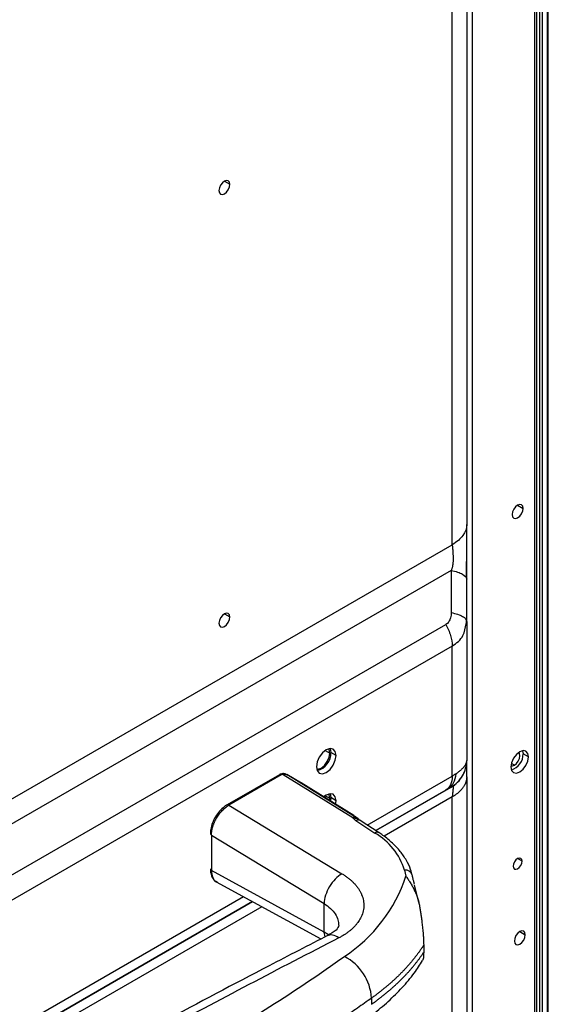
# Model space of a CAD drawing. Header units: millimetres. Extents: x 0 to 1118, y 0 to 864.
# Tile 395 of 397: x 1031 to 1040, y 745 to 761. Entities that reach past the tile are written whole.
import ezdxf

# ---------------------------------------------------------------- set-up
doc = ezdxf.new("R2010")
doc.units = ezdxf.units.MM

msp = doc.modelspace()

# ---------------------------------------------------------------- linework, layer by layer
at = {"color": 8, "linetype": 'Continuous', "lineweight": 25}
for p, q in [((1039.6939, 697.8962), (1039.6939, 783.7111)), ((1039.7717, 783.0473), (1039.7717, 697.903)), ((1039.8141, 783.0473), (1039.8141, 697.8842)), ((1039.8989, 697.8161), (1039.8989, 783.0962)), ((1034.663, 758.4406), (1034.7514, 758.3895)), ((1039.4171, 753.1817), (1039.5055, 753.1307)), ((1034.663, 751.4183), (1034.7514, 751.3673)), ((1036.2971, 749.2023), (1036.3705, 749.16)), ((1039.3651, 748.9628), (1039.316, 748.9911)), ((1036.9799, 747.9909), (1038.3563, 748.7855)), ((1038.2527, 748.5566), (1037.1171, 747.901)), ((1037.1172, 747.9009), (1038.3406, 748.6072)), ((1038.3406, 748.6073), (1038.3288, 748.6005)), ((1036.2971, 748.4674), (1036.3705, 748.4251)), ((1038.3563, 748.4471), (1037.2506, 747.8088)), ((1039.4878, 747.4047), (1039.4171, 747.4455)), ((1028.8396, 743.2916), (1034.9698, 746.8305)), ((1035.1202, 746.7482), (1028.9824, 743.2049)), ((1030.9033, 744.3138), (1035.1202, 746.7482)), ((1035.2707, 746.6659), (1030.7998, 744.0849)), ((1039.4524, 746.2615), (1039.5408, 746.2105)), ((1036.3485, 746.2064), (1036.2786, 746.2524)), ((1036.2949, 746.1762), (1036.2786, 746.2524))]:
    msp.add_line(p, q, dxfattribs=at)
at = {"color": 7, "linetype": 'Continuous', "lineweight": 25}
for p, q in [((1039.729, 697.9045), (1039.729, 783.7601)), ((1039.9136, 697.7782), (1039.9136, 783.1166)), ((1038.6785, 781.4452), (1038.6785, 695.2648)), ((1038.5906, 777.2766), (1038.5906, 752.8675)), ((1038.3563, 752.541), (1038.3563, 776.95)), ((1030.7998, 748.1787), (1038.3563, 752.541)), ((1038.3406, 752.1237), (1030.9033, 747.8302)), ((1038.3406, 752.1237), (1038.3406, 751.4391)), ((1038.5906, 751.2947), (1038.5906, 751.9793)), ((1004.2687, 731.6263), (1038.2527, 751.2449)), ((1038.5802, 751.2552), (1038.5906, 751.2947)), ((1038.5825, 751.3152), (1038.5906, 751.2947)), ((1038.587, 751.2548), (1038.5867, 751.3155)), ((1038.5906, 751.2947), (1038.5906, 749.0403)), ((1038.3563, 750.8964), (1004.3723, 731.2779)), ((1038.3563, 748.7855), (1038.3563, 750.8964)), ((1036.473, 749.1212), (1036.3882, 749.1702)), ((1039.4981, 749.1973), (1039.5065, 749.1465)), ((1039.5914, 749.0976), (1039.5065, 749.1465)), ((1038.5906, 749.0402), (1038.5906, 749.0403)), ((1035.5544, 748.8083), (1034.7052, 748.3181)), ((1035.5855, 748.8047), (1034.7363, 748.3145)), ((1035.614, 748.8133), (1036.7425, 748.1131)), ((1035.9152, 748.6692), (1035.672, 748.8097)), ((1036.7875, 748.1175), (1035.674, 748.8085)), ((1035.913, 748.6705), (1035.674, 748.8085)), ((1036.7613, 748.1435), (1035.9083, 748.6734)), ((1035.913, 748.6705), (1036.7605, 748.144)), ((1038.5906, 748.7737), (1038.5906, 730.4467)), ((1038.3054, 748.6008), (1038.2753, 748.5696)), ((1038.3406, 748.6073), (1038.3406, 748.6072)), ((1036.3672, 748.3883), (1036.3705, 748.4251)), ((1036.3882, 748.4353), (1036.3816, 748.3794)), ((1036.473, 748.3863), (1036.3882, 748.4353)), ((1036.4657, 748.3271), (1036.473, 748.3863)), ((1038.3563, 730.3746), (1038.3563, 748.4472)), ((1034.7363, 748.3145), (1036.5688, 747.2012)), ((1036.7949, 748.063), (1037.1025, 747.8614)), ((1036.8127, 748.1099), (1036.8081, 748.1074)), ((1036.8638, 748.0669), (1036.8563, 748.073)), ((1037.1713, 747.8654), (1036.8637, 748.067)), ((1034.4524, 747.8251), (1036.2786, 746.7156)), ((1034.4524, 747.8251), (1034.4524, 747.2514)), ((1036.2786, 746.2524), (1034.4524, 747.2514)), ((1037.5825, 747.2575), (1037.6056, 747.1618)), ((1034.5316, 747.0702), (1036.2286, 746.1418)), ((1037.8146, 746.7352), (1037.7462, 747.0187)), ((1036.2786, 746.2524), (1036.2786, 746.7156)), ((1037.8933, 746.0411), (1037.8933, 745.9244)), ((1037.0478, 745.1813), (1037.0478, 745.0815))]:
    msp.add_line(p, q, dxfattribs=at)
at = {"color": 7, "linetype": 'Continuous', "lineweight": 25, "flags": 128}
for points in [[(1034.7514, 758.3895), (1034.7447, 758.4247), (1034.7255, 758.4468), (1034.6969, 758.4523), (1034.663, 758.4406), (1034.6292, 758.4133), (1034.6005, 758.3746), (1034.5814, 758.3304), (1034.5746, 758.2875)], [(1034.5746, 758.2875), (1034.5814, 758.2523), (1034.6005, 758.2302), (1034.6292, 758.2247), (1034.663, 758.2364), (1034.6969, 758.2637), (1034.7255, 758.3024), (1034.7447, 758.3466), (1034.7514, 758.3895)], [(1039.5055, 753.1307), (1039.4987, 753.1658), (1039.4796, 753.1879), (1039.4509, 753.1935), (1039.4171, 753.1817), (1039.3832, 753.1544), (1039.3546, 753.1157), (1039.3354, 753.0716), (1039.3287, 753.0286)], [(1039.3287, 753.0286), (1039.3354, 752.9934), (1039.3546, 752.9714), (1039.3832, 752.9658), (1039.4171, 752.9776), (1039.4509, 753.0049), (1039.4796, 753.0435), (1039.4987, 753.0877), (1039.5055, 753.1307)], [(1034.7514, 751.3673), (1034.7447, 751.4024), (1034.7255, 751.4245), (1034.6969, 751.4301), (1034.663, 751.4183), (1034.6292, 751.391), (1034.6005, 751.3523), (1034.5814, 751.3082), (1034.5746, 751.2652)], [(1034.5746, 751.2652), (1034.5814, 751.23), (1034.6005, 751.208), (1034.6292, 751.2024), (1034.663, 751.2142), (1034.6969, 751.2415), (1034.7255, 751.2802), (1034.7447, 751.3243), (1034.7514, 751.3673)], [(1036.473, 749.1212), (1036.4609, 749.1845), (1036.4264, 749.2242), (1036.3748, 749.2342), (1036.3139, 749.2131), (1036.253, 749.1639), (1036.2014, 749.0943), (1036.1669, 749.0148), (1036.1548, 748.9375)], [(1036.1595, 748.896), (1036.1749, 748.8962), (1036.2291, 748.915), (1036.2832, 748.9587), (1036.3291, 749.0206), (1036.3597, 749.0913), (1036.3705, 749.16)], [(1036.3705, 749.16), (1036.3597, 749.2163), (1036.3522, 749.2298)], [(1036.3757, 749.2343), (1036.376, 749.2335), (1036.3882, 749.1702)], [(1039.5914, 749.0976), (1039.5806, 749.1538), (1039.5499, 749.1891), (1039.504, 749.198), (1039.4499, 749.1792), (1039.3958, 749.1355), (1039.3499, 749.0737), (1039.3193, 749.003), (1039.3085, 748.9343)], [(1039.3651, 748.9628), (1039.3989, 748.9901), (1039.4276, 749.0288), (1039.4467, 749.073), (1039.4535, 749.1159), (1039.4467, 749.1511), (1039.4337, 749.1688)], [(1036.1548, 748.9375), (1036.1669, 748.8742), (1036.2014, 748.8345), (1036.253, 748.8245), (1036.3139, 748.8456), (1036.3748, 748.8948), (1036.4264, 748.9644), (1036.4609, 749.0439), (1036.473, 749.1212)], [(1039.3085, 748.9343), (1039.3193, 748.878), (1039.3499, 748.8427), (1039.3958, 748.8338), (1039.4499, 748.8526), (1039.504, 748.8963), (1039.5499, 748.9582), (1039.5806, 749.0288), (1039.5914, 749.0976)], [(1039.3094, 748.9535), (1039.3313, 748.9511), (1039.3651, 748.9628)], [(1036.473, 748.3863), (1036.4609, 748.4496), (1036.4264, 748.4893), (1036.3748, 748.4993), (1036.3139, 748.4782), (1036.272, 748.4475)], [(1036.3705, 748.4251), (1036.3597, 748.4814), (1036.3522, 748.4949)], [(1036.3757, 748.4994), (1036.376, 748.4986), (1036.3882, 748.4353)], [(1039.4878, 747.4047), (1039.4824, 747.4328), (1039.4671, 747.4505), (1039.4441, 747.4549), (1039.4171, 747.4455), (1039.39, 747.4237), (1039.3671, 747.3927), (1039.3517, 747.3574), (1039.3464, 747.323)], [(1039.3464, 747.323), (1039.3517, 747.2949), (1039.3671, 747.2773), (1039.39, 747.2728), (1039.4171, 747.2822), (1039.4441, 747.304), (1039.4671, 747.335), (1039.4824, 747.3703), (1039.4878, 747.4047)], [(1039.5408, 746.2105), (1039.5341, 746.2457), (1039.5149, 746.2677), (1039.4862, 746.2733), (1039.4524, 746.2615), (1039.4186, 746.2342), (1039.3899, 746.1955), (1039.3708, 746.1514), (1039.364, 746.1084)], [(1039.364, 746.1084), (1039.3708, 746.0733), (1039.3899, 746.0512), (1039.4186, 746.0456), (1039.4524, 746.0574), (1039.4862, 746.0847), (1039.5149, 746.1234), (1039.5341, 746.1675), (1039.5408, 746.2105)]]:
    msp.add_lwpolyline(points, dxfattribs=at)
at = {"color": 7, "linetype": 'Continuous', "lineweight": 25}
for centre, radius, start, end in [((1036.0953, 749.1575), 0.2931, 284.21798, 2.47618), ((1039.2312, 749.1452), 0.2753, 288.14896, 0.28745), ((1034.7102, 748.2717), 0.0501, 58.57905, 60.05454), ((1036.5733, 746.9481), 1.0555, 17.042, 59.90883), ((1034.4635, 747.8516), 0.0287, 183.81087, 247.28242), ((1034.4642, 747.2785), 0.0295, 184.76732, 246.32769), ((1037.6007, 747.148), 0.111, 15.86419, 99.46231), ((1035.2487, 747.9336), 2.48, 303.22596, 341.86811), ((1121.7034, 580.6626), 186.134, 117.235303, 118.248877), ((1020.9001, 767.8339), 27.0115, 299.37945, 305.55707), ((1036.2268, 745.1299), 0.8226, 3.58045, 62.42643)]:
    msp.add_arc(centre, radius, start, end, dxfattribs=at)
at = {"color": 8, "linetype": 'Continuous', "lineweight": 25}
for centre, radius, start, end in [((1034.7176, 748.2906), 0.0302, 54.38135, 114.29557), ((1037.1401, 747.8084), 0.065, 61.38526, 125.35393)]:
    msp.add_arc(centre, radius, start, end, dxfattribs=at)
at = {"color": 7, "linetype": 'Continuous', "lineweight": 25}
for points, knots in [([(1038.5906, 752.8675), (1038.5906, 752.8071), (1038.5698, 752.7466), (1038.4896, 752.6349), (1038.4303, 752.5837), (1038.3563, 752.5409)], [0, 0, 0, 0, 0.5, 0.5, 1, 1, 1, 1]), ([(1038.5906, 751.9793), (1038.5906, 752.0323), (1038.5906, 752.1404), (1038.5906, 752.3048), (1038.5906, 752.4709), (1038.5906, 752.6238), (1038.5906, 752.7569), (1038.5906, 752.8335), (1038.5906, 752.8675)], [0, 0, 0, 0, 0.1838889, 0.3756687, 0.5581228, 0.7209527, 0.8664258, 1, 1, 1, 1]), ([(1038.3563, 752.541), (1038.3568, 752.5362), (1038.3578, 752.5266), (1038.3593, 752.5114), (1038.3607, 752.4956), (1038.3621, 752.4791), (1038.3635, 752.4622), (1038.3648, 752.4449), (1038.366, 752.4271), (1038.3671, 752.409), (1038.3682, 752.3906), (1038.369, 752.3721), (1038.3697, 752.3534), (1038.3702, 752.3347), (1038.3704, 752.3159), (1038.3703, 752.2972), (1038.3699, 752.2785), (1038.369, 752.2601), (1038.3677, 752.2418), (1038.3658, 752.2239), (1038.3634, 752.2062), (1038.3603, 752.1888), (1038.3566, 752.1718), (1038.3521, 752.1553), (1038.3469, 752.1391), (1038.3427, 752.1288), (1038.3406, 752.1237)], [0, 0, 0, 0, 0.0412313, 0.0826483, 0.1242211, 0.1659191, 0.2077116, 0.2495682, 0.2914599, 0.3333593, 0.3752414, 0.4170846, 0.4588706, 0.500586, 0.5422222, 0.5837769, 0.6252543, 0.6666659, 0.7080317, 0.7493804, 0.7907503, 0.8321902, 0.8737591, 0.9155276, 0.9575769, 1, 1, 1, 1]), ([(1038.5867, 752.0001), (1038.588, 752.0646), (1038.5905, 752.1918), (1038.5905, 752.3352), (1038.5905, 752.4058)], [0, 0, 0, 0, 0.5073528, 1, 1, 1, 1]), ([(1038.3406, 752.1237), (1038.4162, 752.1091), (1038.48, 752.0879), (1038.5672, 752.0375), (1038.5906, 752.0084), (1038.5906, 751.9793)], [0, 0, 0, 0, 0.5, 0.5, 1, 1, 1, 1]), ([(1038.3406, 751.4391), (1038.3406, 751.4101), (1038.3339, 751.3554), (1038.3037, 751.287), (1038.2717, 751.2559), (1038.2527, 751.2449)], [0, 0, 0, 0, 0.3666105, 0.6910617, 1, 1, 1, 1]), ([(1038.2527, 751.2449), (1038.2854, 751.1882), (1038.3116, 751.1278), (1038.3471, 751.0086), (1038.3563, 750.9498), (1038.3563, 750.8964)], [0, 0, 0, 0, 0.5, 0.5, 1, 1, 1, 1]), ([(1038.3406, 748.6073), (1038.4162, 748.6509), (1038.48, 748.7147), (1038.5672, 748.8659), (1038.5906, 748.953), (1038.5906, 749.0403)], [0, 0, 0, 0, 0.5, 0.5, 1, 1, 1, 1]), ([(1038.5906, 749.0403), (1038.5905, 749.0369), (1038.5903, 749.0303), (1038.5888, 749.0199), (1038.5864, 749.0094), (1038.583, 748.9986), (1038.5786, 748.9876), (1038.5732, 748.9765), (1038.5669, 748.9652), (1038.5596, 748.9537), (1038.5512, 748.9422), (1038.542, 748.9305), (1038.5317, 748.9187), (1038.5205, 748.9068), (1038.5084, 748.8949), (1038.4953, 748.8829), (1038.4814, 748.8709), (1038.4665, 748.8589), (1038.4507, 748.8469), (1038.4341, 748.8348), (1038.4224, 748.8268), (1038.4165, 748.8228)], [0, 0, 0, 0, 0.0526178, 0.1052449, 0.1578784, 0.2105157, 0.2631548, 0.3157938, 0.3684313, 0.4210662, 0.473698, 0.5263263, 0.5789513, 0.6315737, 0.6841944, 0.7368149, 0.7894373, 0.8420638, 0.8946974, 0.9473415, 1, 1, 1, 1]), ([(1038.5906, 748.7737), (1038.5906, 748.804), (1038.5906, 748.8645), (1038.5906, 748.956), (1038.5906, 749.027), (1038.5906, 749.0362), (1038.5906, 749.0402)], [0, 0, 0, 0, 0.1787263, 0.3574437, 0.7139706, 1, 1, 1, 1]), ([(1035.6082, 748.8247), (1035.5982, 748.8232), (1035.5784, 748.8204), (1035.5624, 748.8124), (1035.5545, 748.8084)], [0, 0, 0, 0, 0.5070448, 1, 1, 1, 1]), ([(1035.6088, 748.8244), (1035.6082, 748.8245), (1035.6069, 748.8247), (1035.606, 748.8214), (1035.6055, 748.8195)], [0, 0, 0, 0, 0.4310185, 1, 1, 1, 1]), ([(1035.6575, 748.8164), (1035.6498, 748.8192), (1035.6338, 748.8251), (1035.617, 748.8248), (1035.6083, 748.8247)], [0, 0, 0, 0, 0.4827842, 1, 1, 1, 1]), ([(1035.614, 748.8133), (1035.6167, 748.8141), (1035.622, 748.8158), (1035.63, 748.8172), (1035.6379, 748.8178), (1035.6457, 748.8175), (1035.6532, 748.8165), (1035.6605, 748.8146), (1035.6675, 748.812), (1035.6719, 748.8096), (1035.674, 748.8085)], [0, 0, 0, 0, 0.1250305, 0.2500196, 0.3750016, 0.4999943, 0.6250017, 0.7500167, 0.8750234, 1, 1, 1, 1]), ([(1038.4165, 748.8228), (1038.4117, 748.8197), (1038.4023, 748.8134), (1038.3874, 748.804), (1038.3721, 748.7947), (1038.3616, 748.7886), (1038.3563, 748.7855)], [0, 0, 0, 0, 0.2500001, 0.5000001, 0.7500001, 1, 1, 1, 1]), ([(1035.614, 748.8133), (1035.6122, 748.8131), (1035.6087, 748.8128), (1035.6035, 748.8117), (1035.5985, 748.8104), (1035.5939, 748.8087), (1035.5895, 748.8068), (1035.5868, 748.8054), (1035.5855, 748.8047)], [0, 0, 0, 0, 0.1665144, 0.3333924, 0.5000716, 0.6666789, 0.8333515, 1, 1, 1, 1]), ([(1038.3563, 748.7855), (1038.3563, 748.732), (1038.3471, 748.6839), (1038.3116, 748.6056), (1038.2854, 748.5755), (1038.2527, 748.5566)], [0, 0, 0, 0, 0.5, 0.5, 1, 1, 1, 1]), ([(1038.3406, 748.6072), (1038.379, 748.6298), (1038.4185, 748.653), (1038.4457, 748.6887), (1038.4464, 748.6897)], [0, 0, 0, 0, 0.97187552, 1, 1, 1, 1]), ([(1038.5906, 748.7737), (1038.5905, 748.7682), (1038.5903, 748.7573), (1038.5887, 748.7408), (1038.5862, 748.7244), (1038.5826, 748.708), (1038.578, 748.6917), (1038.5725, 748.6756), (1038.5659, 748.6595), (1038.5583, 748.6436), (1038.5498, 748.6279), (1038.5403, 748.6123), (1038.5299, 748.597), (1038.5185, 748.5819), (1038.5061, 748.567), (1038.4929, 748.5524), (1038.4787, 748.538), (1038.4637, 748.524), (1038.4479, 748.5103), (1038.4311, 748.4969), (1038.4136, 748.4839), (1038.3953, 748.4712), (1038.3762, 748.459), (1038.3629, 748.4511), (1038.3563, 748.4472)], [0, 0, 0, 0, 0.0454641, 0.0909251, 0.1363825, 0.1818366, 0.2272878, 0.2727367, 0.3181843, 0.3636315, 0.4090794, 0.454529, 0.499981, 0.5454362, 0.5908949, 0.6363569, 0.681822, 0.727289, 0.7727565, 0.8182223, 0.8636835, 0.9091366, 0.9545771, 1, 1, 1, 1]), ([(1038.2753, 748.5696), (1038.2717, 748.5675), (1038.2646, 748.5634), (1038.2567, 748.5588), (1038.2527, 748.5566)], [0, 0, 0, 0, 0.500011, 1, 1, 1, 1]), ([(1038.3288, 748.6005), (1038.3279, 748.5999), (1038.325, 748.5983), (1038.3063, 748.5875), (1038.2856, 748.5756), (1038.2753, 748.5696)], [0, 0, 0, 0, 0.18644967, 0.59261967, 1, 1, 1, 1]), ([(1038.3099, 748.5941), (1038.3163, 748.597), (1038.3288, 748.6029), (1038.3385, 748.607), (1038.3366, 748.6057), (1038.3358, 748.6052)], [0, 0, 0, 0, 0.39184449, 0.76485055, 1, 1, 1, 1]), ([(1038.3406, 748.6072), (1038.3425, 748.6083), (1038.3463, 748.6105), (1038.3512, 748.6129), (1038.3555, 748.6148), (1038.3591, 748.6158), (1038.3621, 748.6162), (1038.3646, 748.6158), (1038.3665, 748.6147), (1038.368, 748.6127), (1038.3691, 748.61), (1038.3699, 748.6064), (1038.3702, 748.602), (1038.3703, 748.5969), (1038.3701, 748.5909), (1038.3697, 748.584), (1038.3692, 748.5764), (1038.3684, 748.5681), (1038.3675, 748.5589), (1038.3665, 748.549), (1038.3654, 748.5384), (1038.3643, 748.5271), (1038.363, 748.5152), (1038.3618, 748.5027), (1038.3605, 748.4895), (1038.3591, 748.4759), (1038.3577, 748.4618), (1038.3568, 748.452), (1038.3563, 748.4471)], [0, 0, 0, 0, 0.0390725, 0.0778478, 0.1163952, 0.1547762, 0.1930445, 0.2312462, 0.2694198, 0.3075968, 0.3458017, 0.3840529, 0.4223627, 0.460738, 0.499181, 0.5376891, 0.5762561, 0.6148721, 0.6535243, 0.6921974, 0.7308739, 0.7695347, 0.8081595, 0.8467272, 0.8852163, 0.9236053, 0.9618733, 1, 1, 1, 1]), ([(1034.7052, 748.3181), (1034.6904, 748.3087), (1034.6478, 748.2817), (1034.582, 748.2186), (1034.5157, 748.1274), (1034.4663, 748.0253), (1034.4387, 747.9288), (1034.436, 747.8711), (1034.4348, 747.8465)], [0, 0, 0, 0, 0.10150816, 0.29079086, 0.47957307, 0.66829394, 0.8581423, 1, 1, 1, 1]), ([(1034.4524, 747.8251), (1034.4525, 747.8305), (1034.4526, 747.8412), (1034.4537, 747.8578), (1034.4555, 747.8747), (1034.4579, 747.8918), (1034.461, 747.9092), (1034.4648, 747.9268), (1034.4692, 747.9445), (1034.4742, 747.9623), (1034.4799, 747.9802), (1034.4862, 747.9981), (1034.4931, 748.016), (1034.5006, 748.0338), (1034.5086, 748.0515), (1034.5172, 748.069), (1034.5263, 748.0864), (1034.5391, 748.1092), (1034.5563, 748.1371), (1034.5787, 748.1691), (1034.6026, 748.1993), (1034.6278, 748.2275), (1034.654, 748.2534), (1034.681, 748.2768), (1034.7086, 748.2975), (1034.7271, 748.3088), (1034.7363, 748.3145)], [0, 0, 0, 0, 0.0312532, 0.0625065, 0.0937598, 0.1250131, 0.1562664, 0.1875197, 0.218773, 0.2500263, 0.2812795, 0.3125328, 0.3437862, 0.3750395, 0.4062928, 0.4375461, 0.4687995, 0.5000528, 0.5625461, 0.6250395, 0.6875328, 0.7500263, 0.8125197, 0.8750131, 0.9375065, 1, 1, 1, 1]), ([(1036.7949, 748.063), (1036.7912, 748.0654), (1036.7839, 748.0704), (1036.7739, 748.0783), (1036.7647, 748.0866), (1036.7563, 748.0951), (1036.7488, 748.104), (1036.7446, 748.11), (1036.7425, 748.1131)], [0, 0, 0, 0, 0.166648, 0.3333343, 0.5000182, 0.6666677, 0.8332997, 1, 1, 1, 1]), ([(1036.7605, 748.144), (1036.7713, 748.1373), (1036.7898, 748.1256), (1036.809, 748.1132), (1036.8131, 748.11), (1036.8127, 748.1099)], [0, 0, 0, 0, 0.2904583, 0.5985939, 1, 1, 1, 1]), ([(1036.8216, 748.0976), (1036.8229, 748.0967), (1036.8251, 748.0953), (1036.828, 748.0934), (1036.8301, 748.092), (1036.832, 748.0907), (1036.8337, 748.0896), (1036.8353, 748.0885), (1036.8367, 748.0876), (1036.8375, 748.087), (1036.8378, 748.0868), (1036.836, 748.0878), (1036.8318, 748.0903), (1036.8274, 748.093), (1036.8226, 748.0959), (1036.8175, 748.099), (1036.8127, 748.102), (1036.8078, 748.105), (1036.8025, 748.1082), (1036.7955, 748.1125), (1036.7904, 748.1157), (1036.7875, 748.1175)], [0, 0, 0, 0, 0.0963901, 0.1657303, 0.216696, 0.2586157, 0.3089022, 0.3563617, 0.3998923, 0.4399867, 0.4773114, 0.5109307, 0.5477533, 0.588975, 0.6342095, 0.6824226, 0.7361028, 0.7782113, 0.8303163, 0.9010063, 1, 1, 1, 1]), ([(1036.8216, 748.0976), (1036.8202, 748.0985), (1036.8175, 748.1003), (1036.8143, 748.1024), (1036.8118, 748.1042), (1036.8099, 748.1056), (1036.8087, 748.1065), (1036.808, 748.1072), (1036.8081, 748.1073), (1036.8081, 748.1074)], [0, 0, 0, 0, 0.1428495, 0.2857282, 0.4285831, 0.5714347, 0.7142838, 0.857137, 1, 1, 1, 1]), ([(1037.7076, 747.1785), (1037.6996, 747.2081), (1037.6775, 747.2898), (1037.6166, 747.4196), (1037.518, 747.5642), (1037.3904, 747.7001), (1037.2685, 747.8003), (1037.1887, 747.8537), (1037.1664, 747.8687)], [0, 0, 0, 0, 0.1124853, 0.3105069, 0.510613, 0.713921, 0.9197284, 1, 1, 1, 1]), ([(1034.4348, 747.2791), (1034.4354, 747.2618), (1034.4369, 747.215), (1034.4574, 747.1493), (1034.4951, 747.0915), (1034.5313, 747.0741), (1034.5458, 747.0671)], [0, 0, 0, 0, 0.1858939, 0.5034813, 0.8015264, 1, 1, 1, 1]), ([(1036.5689, 747.2012), (1036.5318, 747.1798), (1036.4946, 747.15), (1036.4255, 747.0783), (1036.3936, 747.0363), (1036.3398, 746.9464), (1036.318, 746.8985), (1036.2879, 746.8042), (1036.2796, 746.7578), (1036.2786, 746.7156)], [0, 0, 0, 0, 0.25, 0.25, 0.5, 0.5, 0.75, 0.75, 1, 1, 1, 1]), ([(1036.5689, 747.2011), (1036.5769, 747.1962), (1036.5931, 747.1862), (1036.6164, 747.1708), (1036.639, 747.155), (1036.6609, 747.1388), (1036.682, 747.1223), (1036.7023, 747.1054), (1036.7218, 747.0882), (1036.7405, 747.0707), (1036.7583, 747.0529), (1036.7753, 747.0349), (1036.7915, 747.0165), (1036.8067, 746.9979), (1036.8211, 746.9791), (1036.8345, 746.96), (1036.8471, 746.9408), (1036.8587, 746.9213), (1036.8694, 746.9017), (1036.8791, 746.8819), (1036.8988, 746.8372), (1036.92, 746.7663), (1036.9265, 746.669), (1036.9109, 746.5724), (1036.8808, 746.4971), (1036.8493, 746.4423), (1036.825, 746.4066), (1036.7973, 746.3717), (1036.7665, 746.3378), (1036.7326, 746.305), (1036.6957, 746.2733), (1036.6559, 746.243), (1036.6133, 746.214), (1036.5682, 746.1864), (1036.536, 746.1693), (1036.52, 746.1608)], [0, 0, 0, 0, 0.0175544, 0.0351123, 0.0526716, 0.0702302, 0.0877876, 0.1053445, 0.1229013, 0.1404586, 0.1580161, 0.1755736, 0.1931309, 0.2106882, 0.2282455, 0.2458028, 0.2633601, 0.2809174, 0.2984746, 0.3160319, 0.3335892, 0.4167884, 0.4999875, 0.5831866, 0.6663858, 0.699747, 0.7331084, 0.7664697, 0.7998312, 0.8331931, 0.8665546, 0.899915, 0.933278, 0.9666442, 1, 1, 1, 1]), ([(1037.6056, 747.1618), (1037.6112, 747.1537), (1037.6226, 747.1373), (1037.6398, 747.1117), (1037.6571, 747.0855), (1037.6743, 747.0584), (1037.6912, 747.0304), (1037.7079, 747.0015), (1037.724, 746.9718), (1037.7396, 746.9411), (1037.7544, 746.9096), (1037.7683, 746.8773), (1037.7813, 746.8443), (1037.7932, 746.8105), (1037.8039, 746.7761), (1037.8134, 746.7412), (1037.8216, 746.7058), (1037.8258, 746.6819), (1037.8279, 746.6699)], [0, 0, 0, 0, 0.0625114, 0.125005, 0.1874932, 0.2499831, 0.3124782, 0.3749787, 0.4374827, 0.4999872, 0.562489, 0.6249852, 0.6874747, 0.7499587, 0.8124418, 0.8749328, 0.9374456, 1, 1, 1, 1]), ([(1037.7436, 747.0293), (1037.7396, 747.0459), (1037.7316, 747.079), (1037.7196, 747.1287), (1037.7115, 747.1618), (1037.7075, 747.1784)], [0, 0, 0, 0, 0.3333339, 0.6666673, 1, 1, 1, 1]), ([(1037.8279, 746.6699), (1037.8297, 746.6591), (1037.8332, 746.6375), (1037.8384, 746.6044), (1037.8436, 746.5706), (1037.8486, 746.5362), (1037.8536, 746.5011), (1037.8585, 746.4652), (1037.8654, 746.4115), (1037.8741, 746.3381), (1037.8826, 746.2524), (1037.8886, 746.1752), (1037.8914, 746.1224), (1037.8927, 746.0855), (1037.8932, 746.0625), (1037.8933, 746.0482), (1037.8933, 746.0411)], [0, 0, 0, 0, 0.0580769, 0.1161726, 0.1742699, 0.2323617, 0.2904509, 0.3485443, 0.4066373, 0.5468527, 0.6869897, 0.7867675, 0.8864934, 0.9243301, 0.9621621, 1, 1, 1, 1]), ([(1036.5159, 746.3668), (1036.5084, 746.3403), (1036.493, 746.2854), (1036.3853, 746.2253), (1036.3295, 746.1942)], [0, 0, 0, 0, 0.4820179, 1, 1, 1, 1]), ([(1036.3473, 746.2033), (1036.0269, 746.0378), (1035.1301, 745.5742), (1034.1438, 745.0526), (1033.4791, 744.6958), (1033.3814, 744.6433)], [0, 0, 0, 0, 0.3215515, 0.9002362, 1, 1, 1, 1]), ([(1037.8933, 746.0411), (1037.8845, 746.0276), (1037.8668, 746.0006), (1037.8391, 745.9603), (1037.8105, 745.9203), (1037.781, 745.8805), (1037.7505, 745.8409), (1037.719, 745.8016), (1037.6867, 745.7626), (1037.6534, 745.7238), (1037.6192, 745.6853), (1037.584, 745.6471), (1037.548, 745.6092), (1037.5111, 745.5716), (1037.4733, 745.5343), (1037.4346, 745.4974), (1037.395, 745.4608), (1037.3546, 745.4245), (1037.3133, 745.3886), (1037.2712, 745.3531), (1037.2282, 745.3179), (1037.1843, 745.2831), (1037.1397, 745.2488), (1037.0943, 745.2148), (1037.0633, 745.1924), (1037.0478, 745.1813)], [0, 0, 0, 0, 0.0434783, 0.0869566, 0.1304349, 0.1739131, 0.2173913, 0.2608695, 0.3043477, 0.347826, 0.3913042, 0.4347824, 0.4782607, 0.5217389, 0.5652172, 0.6086955, 0.6521737, 0.695652, 0.7391303, 0.7826086, 0.8260869, 0.8695652, 0.9130435, 0.9565217, 1, 1, 1, 1]), ([(1036.922, 744.8116), (1036.9707, 744.8469), (1037.1105, 744.9482), (1037.3229, 745.1266), (1037.5478, 745.3508), (1037.735, 745.572), (1037.8325, 745.7238), (1037.8763, 745.7919)], [0, 0, 0, 0, 0.1232682, 0.3541877, 0.5847335, 0.8136552, 1, 1, 1, 1]), ([(1037.0478, 745.0815), (1037.0633, 745.0926), (1037.0943, 745.1149), (1037.1397, 745.1486), (1037.1843, 745.1827), (1037.2282, 745.2171), (1037.2712, 745.2518), (1037.3133, 745.2868), (1037.3546, 745.3221), (1037.395, 745.3577), (1037.4346, 745.3936), (1037.4733, 745.4298), (1037.5111, 745.4663), (1037.548, 745.5031), (1037.584, 745.5401), (1037.6192, 745.5774), (1037.6534, 745.6149), (1037.6867, 745.6528), (1037.719, 745.6908), (1037.7505, 745.7292), (1037.781, 745.7677), (1037.8105, 745.8065), (1037.8391, 745.8456), (1037.8668, 745.8848), (1037.8845, 745.9112), (1037.8933, 745.9244)], [0, 0, 0, 0, 0.0434783, 0.0869565, 0.1304348, 0.1739131, 0.2173914, 0.2608697, 0.304348, 0.3478263, 0.3913045, 0.4347828, 0.4782611, 0.5217393, 0.5652176, 0.6086958, 0.652174, 0.6956523, 0.7391305, 0.7826087, 0.8260869, 0.8695651, 0.9130434, 0.9565217, 1, 1, 1, 1]), ([(1037.8933, 745.9244), (1037.893, 745.9028), (1037.8922, 745.8595), (1037.8864, 745.8095), (1037.8794, 745.7988), (1037.8753, 745.7926)], [0, 0, 0, 0, 0.2937588, 0.5878047, 1, 1, 1, 1])]:
    msp.add_open_spline(points, degree=3, knots=knots, dxfattribs=at)
at = {"color": 8, "linetype": 'Continuous', "lineweight": 25}
for points, knots in [([(1038.3406, 751.4391), (1038.3768, 751.4308), (1038.4492, 751.4144), (1038.5273, 751.3788), (1038.5743, 751.3449), (1038.5804, 751.3228), (1038.5825, 751.3152)], [0, 0, 0, 0, 0.2836567, 0.5673134, 0.8509701, 1, 1, 1, 1]), ([(1038.3563, 750.8964), (1038.3914, 750.9203), (1038.4616, 750.9682), (1038.5547, 751.0844), (1038.5704, 751.1897), (1038.5802, 751.2552)], [0, 0, 0, 0, 0.2743918, 0.5486354, 1, 1, 1, 1]), ([(1038.4464, 748.6897), (1038.474, 748.7219), (1038.5299, 748.7874), (1038.5803, 748.9096), (1038.5872, 748.9967), (1038.5906, 749.0402)], [0, 0, 0, 0, 0.32683995, 0.66341998, 1, 1, 1, 1]), ([(1035.614, 748.8133), (1035.6132, 748.816), (1035.6116, 748.8214), (1035.6098, 748.8248), (1035.6089, 748.8244), (1035.6088, 748.8244)], [0, 0, 0, 0, 0.4458576, 0.8922667, 1, 1, 1, 1]), ([(1038.4165, 748.8228), (1038.4072, 748.767), (1038.3915, 748.6726), (1038.3304, 748.6216), (1038.3054, 748.6008)], [0, 0, 0, 0, 0.5912749, 1, 1, 1, 1]), ([(1035.5855, 748.8047), (1035.5799, 748.8072), (1035.5689, 748.8122), (1035.5578, 748.812), (1035.5546, 748.8083), (1035.5545, 748.8082)], [0, 0, 0, 0, 0.4920803, 0.9841606, 1, 1, 1, 1]), ([(1036.7425, 748.1131), (1036.7607, 748.1093), (1036.7881, 748.1037), (1036.8216, 748.093), (1036.8406, 748.084), (1036.8499, 748.0779), (1036.8539, 748.0749), (1036.855, 748.0727), (1036.8553, 748.0722)], [0, 0, 0, 0, 0.3871819, 0.5820349, 0.7762115, 0.8779632, 0.9722946, 1, 1, 1, 1]), ([(1036.8632, 748.0664), (1036.8627, 748.067), (1036.8557, 748.0755), (1036.8315, 748.0773), (1036.8071, 748.0677), (1036.7949, 748.063)], [0, 0, 0, 0, 0.0395973, 0.5197986, 1, 1, 1, 1]), ([(1036.8489, 748.0659), (1036.8476, 748.0695), (1036.8437, 748.0805), (1036.8315, 748.0963), (1036.8189, 748.1054), (1036.8127, 748.1099)], [0, 0, 0, 0, 0.2, 0.6, 1, 1, 1, 1]), ([(1034.4524, 747.2514), (1034.4573, 747.2123), (1034.4672, 747.1339), (1034.5062, 747.0733), (1034.5381, 747.0674), (1034.5391, 747.0672)], [0, 0, 0, 0, 0.491596, 0.9831913, 1, 1, 1, 1]), ([(1036.2786, 746.7156), (1036.3152, 746.6902), (1036.3883, 746.6392), (1036.4628, 746.5487), (1036.509, 746.4564), (1036.5124, 746.3946), (1036.514, 746.3657)], [0, 0, 0, 0, 0.2581492, 0.5162982, 0.774447, 1, 1, 1, 1]), ([(1036.52, 746.1608), (1036.4846, 746.1803), (1036.4138, 746.2193), (1036.3576, 746.2025), (1036.3295, 746.1941)], [0, 0, 0, 0, 0.5007017, 1, 1, 1, 1])]:
    msp.add_open_spline(points, degree=3, knots=knots, dxfattribs=at)
at = {"color": 7, "linetype": 'Continuous', "lineweight": 25}
for points in [[(1036.7875, 748.1175), (1036.7759, 748.1242), (1036.7593, 748.1226), (1036.7425, 748.1131)], [(1037.0478, 745.1813), (1037.0099, 745.1542), (1036.9342, 745.1001), (1036.8196, 745.0194), (1036.7042, 744.939), (1036.5881, 744.8591), (1036.4712, 744.7795), (1036.3536, 744.7003), (1036.2351, 744.6216), (1036.1159, 744.5433), (1035.996, 744.4653), (1035.9155, 744.4137), (1035.8752, 744.3879)]]:
    msp.add_open_spline(points, degree=3, dxfattribs=at)

doc.saveas('drawing.dxf')
